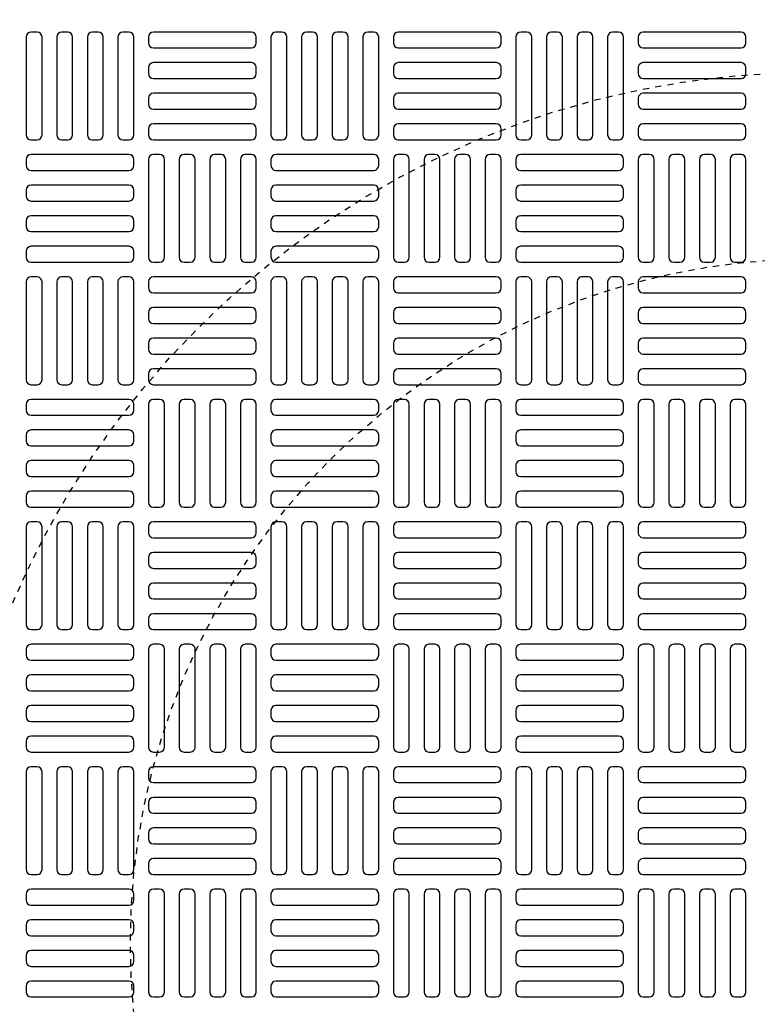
# Model space of a CAD drawing. Extents: x -169 to 2224, y 0 to 2796.
# Tile 518 of 530: x 1863 to 1875, y 1478 to 1494. Entities that reach past the tile are written whole.
import ezdxf

# ---------------------------------------------------------------- set-up
doc = ezdxf.new("R2010")
doc.units = 0
doc.header["$MEASUREMENT"] = 0
doc.linetypes.add('HIDDEN2', pattern=[0.28125, 0.1875, -0.09375])
doc.layers.get('DEFPOINTS').update_dxf_attribs({"linetype": 'CONTINUOUS'})
doc.layers.add('TANK-MANHOLE-COVER-40', color=2, linetype='CONTINUOUS')
doc.layers.add('TANK-MANHOLE-COVER-HATCH-40', color=252, linetype='CONTINUOUS')

msp = doc.modelspace()

# ---------------------------------------------------------------- linework, layer by layer
at = {"layer": 'DEFPOINTS', "color": 8, "linetype": 'HIDDEN2', "ltscale": 0.125}
msp.add_circle((1875.77157, 1479.01916), 14, dxfattribs=at)
msp.add_circle((1875.77157, 1479.01916), 14, dxfattribs=at)
msp.add_circle((1875.77157, 1479.01916), 14, dxfattribs=at)
msp.add_circle((1875.77157, 1479.01916), 14, dxfattribs=at)
at = {"layer": 'DEFPOINTS', "color": 8, "linetype": 'HIDDEN2', "ltscale": 0.5}
msp.add_circle((1875.77157, 1479.01916), 11, dxfattribs=at)
msp.add_circle((1875.77157, 1479.01916), 11, dxfattribs=at)
msp.add_circle((1875.77157, 1479.01916), 11, dxfattribs=at)
msp.add_circle((1875.77157, 1479.01916), 11, dxfattribs=at)
at = {"layer": 'TANK-MANHOLE-COVER-40', "color": 4, "linetype": 'Continuous'}
msp.add_circle((1875.77234, 1479.01916), 22.63902, dxfattribs=at)
at = {"layer": 'TANK-MANHOLE-COVER-40', "color": 1, "linetype": 'Continuous'}
msp.add_circle((1875.77234, 1479.01916), 22.44094, dxfattribs=at)
at = {"layer": 'TANK-MANHOLE-COVER-40', "color": 2, "linetype": 'Continuous'}
msp.add_circle((1875.77234, 1479.01916), 21.65354, dxfattribs=at)
at = {"layer": 'TANK-MANHOLE-COVER-HATCH-40', "linetype": 'Continuous', "flags": 128}
for points in [[(1863.27234, 1491.93255, 0.41421356), (1863.35108, 1492.01129), (1863.35108, 1493.58609, 0.41421356), (1863.27234, 1493.66483), (1863.17391, 1493.66483, 0.41421356), (1863.09517, 1493.58609), (1863.09517, 1492.01129, 0.41421356), (1863.17391, 1491.93255)], [(1863.76446, 1491.93255, 0.41421356), (1863.8432, 1492.01129), (1863.8432, 1493.58609, 0.41421356), (1863.76446, 1493.66483), (1863.66604, 1493.66483, 0.41421356), (1863.5873, 1493.58609), (1863.5873, 1492.01129, 0.41421356), (1863.66604, 1491.93255)], [(1864.25659, 1491.93255, 0.41421356), (1864.33533, 1492.01129), (1864.33533, 1493.58609, 0.41421356), (1864.25659, 1493.66483), (1864.15817, 1493.66483, 0.41421356), (1864.07942, 1493.58609), (1864.07942, 1492.01129, 0.41421356), (1864.15817, 1491.93255)], [(1864.74872, 1491.93255, 0.41421356), (1864.82746, 1492.01129), (1864.82746, 1493.58609, 0.41421356), (1864.74872, 1493.66483), (1864.65029, 1493.66483, 0.41421356), (1864.57155, 1493.58609), (1864.57155, 1492.01129, 0.41421356), (1864.65029, 1491.93255)], [(1865.06368, 1493.48766, 0.41421356), (1865.14242, 1493.40892), (1866.71722, 1493.40892, 0.41421356), (1866.79596, 1493.48766), (1866.79596, 1493.58609, 0.41421356), (1866.71722, 1493.66483), (1865.14242, 1493.66483, 0.41421356), (1865.06368, 1493.58609)], [(1867.20935, 1491.93255, 0.41421356), (1867.28809, 1492.01129), (1867.28809, 1493.58609, 0.41421356), (1867.20935, 1493.66483), (1867.11092, 1493.66483, 0.41421356), (1867.03218, 1493.58609), (1867.03218, 1492.01129, 0.41421356), (1867.11092, 1491.93255)], [(1867.70147, 1491.93255, 0.41421356), (1867.78021, 1492.01129), (1867.78021, 1493.58609, 0.41421356), (1867.70147, 1493.66483), (1867.60305, 1493.66483, 0.41421356), (1867.52431, 1493.58609), (1867.52431, 1492.01129, 0.41421356), (1867.60305, 1491.93255)], [(1868.1936, 1491.93255, 0.41421356), (1868.27234, 1492.01129), (1868.27234, 1493.58609, 0.41421356), (1868.1936, 1493.66483), (1868.09517, 1493.66483, 0.41421356), (1868.01643, 1493.58609), (1868.01643, 1492.01129, 0.41421356), (1868.09517, 1491.93255)], [(1868.68572, 1491.93255, 0.41421356), (1868.76446, 1492.01129), (1868.76446, 1493.58609, 0.41421356), (1868.68572, 1493.66483), (1868.5873, 1493.66483, 0.41421356), (1868.50856, 1493.58609), (1868.50856, 1492.01129, 0.41421356), (1868.5873, 1491.93255)], [(1869.00068, 1493.48766, 0.41421356), (1869.07942, 1493.40892), (1870.65423, 1493.40892, 0.41421356), (1870.73297, 1493.48766), (1870.73297, 1493.58609, 0.41421356), (1870.65423, 1493.66483), (1869.07942, 1493.66483, 0.41421356), (1869.00068, 1493.58609)], [(1871.14635, 1491.93255, 0.41421356), (1871.22509, 1492.01129), (1871.22509, 1493.58609, 0.41421356), (1871.14635, 1493.66483), (1871.04793, 1493.66483, 0.41421356), (1870.96919, 1493.58609), (1870.96919, 1492.01129, 0.41421356), (1871.04793, 1491.93255)], [(1871.63848, 1491.93255, 0.41421356), (1871.71722, 1492.01129), (1871.71722, 1493.58609, 0.41421356), (1871.63848, 1493.66483), (1871.54005, 1493.66483, 0.41421356), (1871.46131, 1493.58609), (1871.46131, 1492.01129, 0.41421356), (1871.54005, 1491.93255)], [(1872.13061, 1491.93255, 0.41421356), (1872.20935, 1492.01129), (1872.20935, 1493.58609, 0.41421356), (1872.13061, 1493.66483), (1872.03218, 1493.66483, 0.41421356), (1871.95344, 1493.58609), (1871.95344, 1492.01129, 0.41421356), (1872.03218, 1491.93255)], [(1872.62273, 1491.93255, 0.41421356), (1872.70147, 1492.01129), (1872.70147, 1493.58609, 0.41421356), (1872.62273, 1493.66483), (1872.52431, 1493.66483, 0.41421356), (1872.44557, 1493.58609), (1872.44557, 1492.01129, 0.41421356), (1872.52431, 1491.93255)], [(1872.93769, 1493.48766, 0.41421356), (1873.01643, 1493.40892), (1874.59124, 1493.40892, 0.41421356), (1874.66998, 1493.48766), (1874.66998, 1493.58609, 0.41421356), (1874.59124, 1493.66483), (1873.01643, 1493.66483, 0.41421356), (1872.93769, 1493.58609)], [(1865.06368, 1492.99554, 0.41421356), (1865.14242, 1492.9168), (1866.71722, 1492.9168, 0.41421356), (1866.79596, 1492.99554), (1866.79596, 1493.09396, 0.41421356), (1866.71722, 1493.1727), (1865.14242, 1493.1727, 0.41421356), (1865.06368, 1493.09396)], [(1869.00068, 1492.99554, 0.41421356), (1869.07942, 1492.9168), (1870.65423, 1492.9168, 0.41421356), (1870.73297, 1492.99554), (1870.73297, 1493.09396, 0.41421356), (1870.65423, 1493.1727), (1869.07942, 1493.1727, 0.41421356), (1869.00068, 1493.09396)], [(1872.93769, 1492.99554, 0.41421356), (1873.01643, 1492.9168), (1874.59124, 1492.9168, 0.41421356), (1874.66998, 1492.99554), (1874.66998, 1493.09396, 0.41421356), (1874.59124, 1493.1727), (1873.01643, 1493.1727, 0.41421356), (1872.93769, 1493.09396)], [(1865.06368, 1492.50341, 0.41421356), (1865.14242, 1492.42467), (1866.71722, 1492.42467, 0.41421356), (1866.79596, 1492.50341), (1866.79596, 1492.60184, 0.41421356), (1866.71722, 1492.68058), (1865.14242, 1492.68058, 0.41421356), (1865.06368, 1492.60184)], [(1869.00068, 1492.50341, 0.41421356), (1869.07942, 1492.42467), (1870.65423, 1492.42467, 0.41421356), (1870.73297, 1492.50341), (1870.73297, 1492.60184, 0.41421356), (1870.65423, 1492.68058), (1869.07942, 1492.68058, 0.41421356), (1869.00068, 1492.60184)], [(1872.93769, 1492.50341, 0.41421356), (1873.01643, 1492.42467), (1874.59124, 1492.42467, 0.41421356), (1874.66998, 1492.50341), (1874.66998, 1492.60184, 0.41421356), (1874.59124, 1492.68058), (1873.01643, 1492.68058, 0.41421356), (1872.93769, 1492.60184)], [(1865.06368, 1492.01129, 0.41421356), (1865.14242, 1491.93255), (1866.71722, 1491.93255, 0.41421356), (1866.79596, 1492.01129), (1866.79596, 1492.10971, 0.41421356), (1866.71722, 1492.18845), (1865.14242, 1492.18845, 0.41421356), (1865.06368, 1492.10971)], [(1869.00068, 1492.01129, 0.41421356), (1869.07942, 1491.93255), (1870.65423, 1491.93255, 0.41421356), (1870.73297, 1492.01129), (1870.73297, 1492.10971, 0.41421356), (1870.65423, 1492.18845), (1869.07942, 1492.18845, 0.41421356), (1869.00068, 1492.10971)], [(1872.93769, 1492.01129, 0.41421356), (1873.01643, 1491.93255), (1874.59124, 1491.93255, 0.41421356), (1874.66998, 1492.01129), (1874.66998, 1492.10971, 0.41421356), (1874.59124, 1492.18845), (1873.01643, 1492.18845, 0.41421356), (1872.93769, 1492.10971)], [(1864.82746, 1491.61758, 0.41421356), (1864.74872, 1491.69632), (1863.17391, 1491.69632, 0.41421356), (1863.09517, 1491.61758), (1863.09517, 1491.51916, 0.41421356), (1863.17391, 1491.44042), (1864.74872, 1491.44042, 0.41421356), (1864.82746, 1491.51916)], [(1865.24084, 1489.96404, 0.41421356), (1865.31958, 1490.04278), (1865.31958, 1491.61758, 0.41421356), (1865.24084, 1491.69632), (1865.14242, 1491.69632, 0.41421356), (1865.06368, 1491.61758), (1865.06368, 1490.04278, 0.41421356), (1865.14242, 1489.96404)], [(1865.73297, 1489.96404, 0.41421356), (1865.81171, 1490.04278), (1865.81171, 1491.61758, 0.41421356), (1865.73297, 1491.69632), (1865.63454, 1491.69632, 0.41421356), (1865.5558, 1491.61758), (1865.5558, 1490.04278, 0.41421356), (1865.63454, 1489.96404)], [(1866.22509, 1489.96404, 0.41421356), (1866.30383, 1490.04278), (1866.30383, 1491.61758, 0.41421356), (1866.22509, 1491.69632), (1866.12667, 1491.69632, 0.41421356), (1866.04793, 1491.61758), (1866.04793, 1490.04278, 0.41421356), (1866.12667, 1489.96404)], [(1866.71722, 1489.96404, 0.41421356), (1866.79596, 1490.04278), (1866.79596, 1491.61758, 0.41421356), (1866.71722, 1491.69632), (1866.61879, 1491.69632, 0.41421356), (1866.54005, 1491.61758), (1866.54005, 1490.04278, 0.41421356), (1866.61879, 1489.96404)], [(1868.76446, 1491.61758, 0.41421356), (1868.68572, 1491.69632), (1867.11092, 1491.69632, 0.41421356), (1867.03218, 1491.61758), (1867.03218, 1491.51916, 0.41421356), (1867.11092, 1491.44042), (1868.68572, 1491.44042, 0.41421356), (1868.76446, 1491.51916)], [(1869.17785, 1489.96404, 0.41421356), (1869.25659, 1490.04278), (1869.25659, 1491.61758, 0.41421356), (1869.17785, 1491.69632), (1869.07942, 1491.69632, 0.41421356), (1869.00068, 1491.61758), (1869.00068, 1490.04278, 0.41421356), (1869.07942, 1489.96404)], [(1869.66998, 1489.96404, 0.41421356), (1869.74872, 1490.04278), (1869.74872, 1491.61758, 0.41421356), (1869.66998, 1491.69632), (1869.57155, 1491.69632, 0.41421356), (1869.49281, 1491.61758), (1869.49281, 1490.04278, 0.41421356), (1869.57155, 1489.96404)], [(1870.1621, 1489.96404, 0.41421356), (1870.24084, 1490.04278), (1870.24084, 1491.61758, 0.41421356), (1870.1621, 1491.69632), (1870.06368, 1491.69632, 0.41421356), (1869.98494, 1491.61758), (1869.98494, 1490.04278, 0.41421356), (1870.06368, 1489.96404)], [(1870.65423, 1489.96404, 0.41421356), (1870.73297, 1490.04278), (1870.73297, 1491.61758, 0.41421356), (1870.65423, 1491.69632), (1870.5558, 1491.69632, 0.41421356), (1870.47706, 1491.61758), (1870.47706, 1490.04278, 0.41421356), (1870.5558, 1489.96404)], [(1872.70147, 1491.61758, 0.41421356), (1872.62273, 1491.69632), (1871.04793, 1491.69632, 0.41421356), (1870.96919, 1491.61758), (1870.96919, 1491.51916, 0.41421356), (1871.04793, 1491.44042), (1872.62273, 1491.44042, 0.41421356), (1872.70147, 1491.51916)], [(1873.11486, 1489.96404, 0.41421356), (1873.1936, 1490.04278), (1873.1936, 1491.61758, 0.41421356), (1873.11486, 1491.69632), (1873.01643, 1491.69632, 0.41421356), (1872.93769, 1491.61758), (1872.93769, 1490.04278, 0.41421356), (1873.01643, 1489.96404)], [(1873.60698, 1489.96404, 0.41421356), (1873.68572, 1490.04278), (1873.68572, 1491.61758, 0.41421356), (1873.60698, 1491.69632), (1873.50856, 1491.69632, 0.41421356), (1873.42982, 1491.61758), (1873.42982, 1490.04278, 0.41421356), (1873.50856, 1489.96404)], [(1874.09911, 1489.96404, 0.41421356), (1874.17785, 1490.04278), (1874.17785, 1491.61758, 0.41421356), (1874.09911, 1491.69632), (1874.00068, 1491.69632, 0.41421356), (1873.92194, 1491.61758), (1873.92194, 1490.04278, 0.41421356), (1874.00068, 1489.96404)], [(1874.59124, 1489.96404, 0.41421356), (1874.66998, 1490.04278), (1874.66998, 1491.61758, 0.41421356), (1874.59124, 1491.69632), (1874.49281, 1491.69632, 0.41421356), (1874.41407, 1491.61758), (1874.41407, 1490.04278, 0.41421356), (1874.49281, 1489.96404)], [(1864.82746, 1491.12546, 0.41421356), (1864.74872, 1491.2042), (1863.17391, 1491.2042, 0.41421356), (1863.09517, 1491.12546), (1863.09517, 1491.02703, 0.41421356), (1863.17391, 1490.94829), (1864.74872, 1490.94829, 0.41421356), (1864.82746, 1491.02703)], [(1868.76446, 1491.12546, 0.41421356), (1868.68572, 1491.2042), (1867.11092, 1491.2042, 0.41421356), (1867.03218, 1491.12546), (1867.03218, 1491.02703, 0.41421356), (1867.11092, 1490.94829), (1868.68572, 1490.94829, 0.41421356), (1868.76446, 1491.02703)], [(1872.70147, 1491.12546, 0.41421356), (1872.62273, 1491.2042), (1871.04793, 1491.2042, 0.41421356), (1870.96919, 1491.12546), (1870.96919, 1491.02703, 0.41421356), (1871.04793, 1490.94829), (1872.62273, 1490.94829, 0.41421356), (1872.70147, 1491.02703)], [(1864.82746, 1490.63333, 0.41421356), (1864.74872, 1490.71207), (1863.17391, 1490.71207, 0.41421356), (1863.09517, 1490.63333), (1863.09517, 1490.53491, 0.41421356), (1863.17391, 1490.45617), (1864.74872, 1490.45617, 0.41421356), (1864.82746, 1490.53491)], [(1868.76446, 1490.63333, 0.41421356), (1868.68572, 1490.71207), (1867.11092, 1490.71207, 0.41421356), (1867.03218, 1490.63333), (1867.03218, 1490.53491, 0.41421356), (1867.11092, 1490.45617), (1868.68572, 1490.45617, 0.41421356), (1868.76446, 1490.53491)], [(1872.70147, 1490.63333, 0.41421356), (1872.62273, 1490.71207), (1871.04793, 1490.71207, 0.41421356), (1870.96919, 1490.63333), (1870.96919, 1490.53491, 0.41421356), (1871.04793, 1490.45617), (1872.62273, 1490.45617, 0.41421356), (1872.70147, 1490.53491)], [(1864.82746, 1490.14121, 0.41421356), (1864.74872, 1490.21995), (1863.17391, 1490.21995, 0.41421356), (1863.09517, 1490.14121), (1863.09517, 1490.04278, 0.41421356), (1863.17391, 1489.96404), (1864.74872, 1489.96404, 0.41421356), (1864.82746, 1490.04278)], [(1868.76446, 1490.14121, 0.41421356), (1868.68572, 1490.21995), (1867.11092, 1490.21995, 0.41421356), (1867.03218, 1490.14121), (1867.03218, 1490.04278, 0.41421356), (1867.11092, 1489.96404), (1868.68572, 1489.96404, 0.41421356), (1868.76446, 1490.04278)], [(1872.70147, 1490.14121, 0.41421356), (1872.62273, 1490.21995), (1871.04793, 1490.21995, 0.41421356), (1870.96919, 1490.14121), (1870.96919, 1490.04278, 0.41421356), (1871.04793, 1489.96404), (1872.62273, 1489.96404, 0.41421356), (1872.70147, 1490.04278)], [(1863.27234, 1487.99554, 0.41421356), (1863.35108, 1488.07428), (1863.35108, 1489.64908, 0.41421356), (1863.27234, 1489.72782), (1863.17391, 1489.72782, 0.41421356), (1863.09517, 1489.64908), (1863.09517, 1488.07428, 0.41421356), (1863.17391, 1487.99554)], [(1863.76446, 1487.99554, 0.41421356), (1863.8432, 1488.07428), (1863.8432, 1489.64908, 0.41421356), (1863.76446, 1489.72782), (1863.66604, 1489.72782, 0.41421356), (1863.5873, 1489.64908), (1863.5873, 1488.07428, 0.41421356), (1863.66604, 1487.99554)], [(1864.25659, 1487.99554, 0.41421356), (1864.33533, 1488.07428), (1864.33533, 1489.64908, 0.41421356), (1864.25659, 1489.72782), (1864.15817, 1489.72782, 0.41421356), (1864.07942, 1489.64908), (1864.07942, 1488.07428, 0.41421356), (1864.15817, 1487.99554)], [(1864.74872, 1487.99554, 0.41421356), (1864.82746, 1488.07428), (1864.82746, 1489.64908, 0.41421356), (1864.74872, 1489.72782), (1864.65029, 1489.72782, 0.41421356), (1864.57155, 1489.64908), (1864.57155, 1488.07428, 0.41421356), (1864.65029, 1487.99554)], [(1865.06368, 1489.55066, 0.41421356), (1865.14242, 1489.47192), (1866.71722, 1489.47192, 0.41421356), (1866.79596, 1489.55066), (1866.79596, 1489.64908, 0.41421356), (1866.71722, 1489.72782), (1865.14242, 1489.72782, 0.41421356), (1865.06368, 1489.64908)], [(1867.20935, 1487.99554, 0.41421356), (1867.28809, 1488.07428), (1867.28809, 1489.64908, 0.41421356), (1867.20935, 1489.72782), (1867.11092, 1489.72782, 0.41421356), (1867.03218, 1489.64908), (1867.03218, 1488.07428, 0.41421356), (1867.11092, 1487.99554)], [(1867.70147, 1487.99554, 0.41421356), (1867.78021, 1488.07428), (1867.78021, 1489.64908, 0.41421356), (1867.70147, 1489.72782), (1867.60305, 1489.72782, 0.41421356), (1867.52431, 1489.64908), (1867.52431, 1488.07428, 0.41421356), (1867.60305, 1487.99554)], [(1868.1936, 1487.99554, 0.41421356), (1868.27234, 1488.07428), (1868.27234, 1489.64908, 0.41421356), (1868.1936, 1489.72782), (1868.09517, 1489.72782, 0.41421356), (1868.01643, 1489.64908), (1868.01643, 1488.07428, 0.41421356), (1868.09517, 1487.99554)], [(1868.68572, 1487.99554, 0.41421356), (1868.76446, 1488.07428), (1868.76446, 1489.64908, 0.41421356), (1868.68572, 1489.72782), (1868.5873, 1489.72782, 0.41421356), (1868.50856, 1489.64908), (1868.50856, 1488.07428, 0.41421356), (1868.5873, 1487.99554)], [(1869.00068, 1489.55066, 0.41421356), (1869.07942, 1489.47192), (1870.65423, 1489.47192, 0.41421356), (1870.73297, 1489.55066), (1870.73297, 1489.64908, 0.41421356), (1870.65423, 1489.72782), (1869.07942, 1489.72782, 0.41421356), (1869.00068, 1489.64908)], [(1871.14635, 1487.99554, 0.41421356), (1871.22509, 1488.07428), (1871.22509, 1489.64908, 0.41421356), (1871.14635, 1489.72782), (1871.04793, 1489.72782, 0.41421356), (1870.96919, 1489.64908), (1870.96919, 1488.07428, 0.41421356), (1871.04793, 1487.99554)], [(1871.63848, 1487.99554, 0.41421356), (1871.71722, 1488.07428), (1871.71722, 1489.64908, 0.41421356), (1871.63848, 1489.72782), (1871.54005, 1489.72782, 0.41421356), (1871.46131, 1489.64908), (1871.46131, 1488.07428, 0.41421356), (1871.54005, 1487.99554)], [(1872.13061, 1487.99554, 0.41421356), (1872.20935, 1488.07428), (1872.20935, 1489.64908, 0.41421356), (1872.13061, 1489.72782), (1872.03218, 1489.72782, 0.41421356), (1871.95344, 1489.64908), (1871.95344, 1488.07428, 0.41421356), (1872.03218, 1487.99554)], [(1872.62273, 1487.99554, 0.41421356), (1872.70147, 1488.07428), (1872.70147, 1489.64908, 0.41421356), (1872.62273, 1489.72782), (1872.52431, 1489.72782, 0.41421356), (1872.44557, 1489.64908), (1872.44557, 1488.07428, 0.41421356), (1872.52431, 1487.99554)], [(1872.93769, 1489.55066, 0.41421356), (1873.01643, 1489.47192), (1874.59124, 1489.47192, 0.41421356), (1874.66998, 1489.55066), (1874.66998, 1489.64908, 0.41421356), (1874.59124, 1489.72782), (1873.01643, 1489.72782, 0.41421356), (1872.93769, 1489.64908)], [(1865.06368, 1489.05853, 0.41421356), (1865.14242, 1488.97979), (1866.71722, 1488.97979, 0.41421356), (1866.79596, 1489.05853), (1866.79596, 1489.15695, 0.41421356), (1866.71722, 1489.23569), (1865.14242, 1489.23569, 0.41421356), (1865.06368, 1489.15695)], [(1869.00068, 1489.05853, 0.41421356), (1869.07942, 1488.97979), (1870.65423, 1488.97979, 0.41421356), (1870.73297, 1489.05853), (1870.73297, 1489.15695, 0.41421356), (1870.65423, 1489.23569), (1869.07942, 1489.23569, 0.41421356), (1869.00068, 1489.15695)], [(1872.93769, 1489.05853, 0.41421356), (1873.01643, 1488.97979), (1874.59124, 1488.97979, 0.41421356), (1874.66998, 1489.05853), (1874.66998, 1489.15695, 0.41421356), (1874.59124, 1489.23569), (1873.01643, 1489.23569, 0.41421356), (1872.93769, 1489.15695)], [(1865.06368, 1488.5664, 0.41421356), (1865.14242, 1488.48766), (1866.71722, 1488.48766, 0.41421356), (1866.79596, 1488.5664), (1866.79596, 1488.66483, 0.41421356), (1866.71722, 1488.74357), (1865.14242, 1488.74357, 0.41421356), (1865.06368, 1488.66483)], [(1869.00068, 1488.5664, 0.41421356), (1869.07942, 1488.48766), (1870.65423, 1488.48766, 0.41421356), (1870.73297, 1488.5664), (1870.73297, 1488.66483, 0.41421356), (1870.65423, 1488.74357), (1869.07942, 1488.74357, 0.41421356), (1869.00068, 1488.66483)], [(1872.93769, 1488.5664, 0.41421356), (1873.01643, 1488.48766), (1874.59124, 1488.48766, 0.41421356), (1874.66998, 1488.5664), (1874.66998, 1488.66483, 0.41421356), (1874.59124, 1488.74357), (1873.01643, 1488.74357, 0.41421356), (1872.93769, 1488.66483)], [(1865.06368, 1488.07428, 0.41421356), (1865.14242, 1487.99554), (1866.71722, 1487.99554, 0.41421356), (1866.79596, 1488.07428), (1866.79596, 1488.1727, 0.41421356), (1866.71722, 1488.25144), (1865.14242, 1488.25144, 0.41421356), (1865.06368, 1488.1727)], [(1869.00068, 1488.07428, 0.41421356), (1869.07942, 1487.99554), (1870.65423, 1487.99554, 0.41421356), (1870.73297, 1488.07428), (1870.73297, 1488.1727, 0.41421356), (1870.65423, 1488.25144), (1869.07942, 1488.25144, 0.41421356), (1869.00068, 1488.1727)], [(1872.93769, 1488.07428, 0.41421356), (1873.01643, 1487.99554), (1874.59124, 1487.99554, 0.41421356), (1874.66998, 1488.07428), (1874.66998, 1488.1727, 0.41421356), (1874.59124, 1488.25144), (1873.01643, 1488.25144, 0.41421356), (1872.93769, 1488.1727)], [(1864.82746, 1487.68058, 0.41421356), (1864.74872, 1487.75932), (1863.17391, 1487.75932, 0.41421356), (1863.09517, 1487.68058), (1863.09517, 1487.58215, 0.41421356), (1863.17391, 1487.50341), (1864.74872, 1487.50341, 0.41421356), (1864.82746, 1487.58215)], [(1865.24084, 1486.02703, 0.41421356), (1865.31958, 1486.10577), (1865.31958, 1487.68058, 0.41421356), (1865.24084, 1487.75932), (1865.14242, 1487.75932, 0.41421356), (1865.06368, 1487.68058), (1865.06368, 1486.10577, 0.41421356), (1865.14242, 1486.02703)], [(1865.73297, 1486.02703, 0.41421356), (1865.81171, 1486.10577), (1865.81171, 1487.68058, 0.41421356), (1865.73297, 1487.75932), (1865.63454, 1487.75932, 0.41421356), (1865.5558, 1487.68058), (1865.5558, 1486.10577, 0.41421356), (1865.63454, 1486.02703)], [(1866.22509, 1486.02703, 0.41421356), (1866.30383, 1486.10577), (1866.30383, 1487.68058, 0.41421356), (1866.22509, 1487.75932), (1866.12667, 1487.75932, 0.41421356), (1866.04793, 1487.68058), (1866.04793, 1486.10577, 0.41421356), (1866.12667, 1486.02703)], [(1866.71722, 1486.02703, 0.41421356), (1866.79596, 1486.10577), (1866.79596, 1487.68058, 0.41421356), (1866.71722, 1487.75932), (1866.61879, 1487.75932, 0.41421356), (1866.54005, 1487.68058), (1866.54005, 1486.10577, 0.41421356), (1866.61879, 1486.02703)], [(1868.76446, 1487.68058, 0.41421356), (1868.68572, 1487.75932), (1867.11092, 1487.75932, 0.41421356), (1867.03218, 1487.68058), (1867.03218, 1487.58215, 0.41421356), (1867.11092, 1487.50341), (1868.68572, 1487.50341, 0.41421356), (1868.76446, 1487.58215)], [(1869.17785, 1486.02703, 0.41421356), (1869.25659, 1486.10577), (1869.25659, 1487.68058, 0.41421356), (1869.17785, 1487.75932), (1869.07942, 1487.75932, 0.41421356), (1869.00068, 1487.68058), (1869.00068, 1486.10577, 0.41421356), (1869.07942, 1486.02703)], [(1869.66998, 1486.02703, 0.41421356), (1869.74872, 1486.10577), (1869.74872, 1487.68058, 0.41421356), (1869.66998, 1487.75932), (1869.57155, 1487.75932, 0.41421356), (1869.49281, 1487.68058), (1869.49281, 1486.10577, 0.41421356), (1869.57155, 1486.02703)], [(1870.1621, 1486.02703, 0.41421356), (1870.24084, 1486.10577), (1870.24084, 1487.68058, 0.41421356), (1870.1621, 1487.75932), (1870.06368, 1487.75932, 0.41421356), (1869.98494, 1487.68058), (1869.98494, 1486.10577, 0.41421356), (1870.06368, 1486.02703)], [(1870.65423, 1486.02703, 0.41421356), (1870.73297, 1486.10577), (1870.73297, 1487.68058, 0.41421356), (1870.65423, 1487.75932), (1870.5558, 1487.75932, 0.41421356), (1870.47706, 1487.68058), (1870.47706, 1486.10577, 0.41421356), (1870.5558, 1486.02703)], [(1872.70147, 1487.68058, 0.41421356), (1872.62273, 1487.75932), (1871.04793, 1487.75932, 0.41421356), (1870.96919, 1487.68058), (1870.96919, 1487.58215, 0.41421356), (1871.04793, 1487.50341), (1872.62273, 1487.50341, 0.41421356), (1872.70147, 1487.58215)], [(1873.11486, 1486.02703, 0.41421356), (1873.1936, 1486.10577), (1873.1936, 1487.68058, 0.41421356), (1873.11486, 1487.75932), (1873.01643, 1487.75932, 0.41421356), (1872.93769, 1487.68058), (1872.93769, 1486.10577, 0.41421356), (1873.01643, 1486.02703)], [(1873.60698, 1486.02703, 0.41421356), (1873.68572, 1486.10577), (1873.68572, 1487.68058, 0.41421356), (1873.60698, 1487.75932), (1873.50856, 1487.75932, 0.41421356), (1873.42982, 1487.68058), (1873.42982, 1486.10577, 0.41421356), (1873.50856, 1486.02703)], [(1874.09911, 1486.02703, 0.41421356), (1874.17785, 1486.10577), (1874.17785, 1487.68058, 0.41421356), (1874.09911, 1487.75932), (1874.00068, 1487.75932, 0.41421356), (1873.92194, 1487.68058), (1873.92194, 1486.10577, 0.41421356), (1874.00068, 1486.02703)], [(1874.59124, 1486.02703, 0.41421356), (1874.66998, 1486.10577), (1874.66998, 1487.68058, 0.41421356), (1874.59124, 1487.75932), (1874.49281, 1487.75932, 0.41421356), (1874.41407, 1487.68058), (1874.41407, 1486.10577, 0.41421356), (1874.49281, 1486.02703)], [(1864.82746, 1487.18845, 0.41421356), (1864.74872, 1487.26719), (1863.17391, 1487.26719, 0.41421356), (1863.09517, 1487.18845), (1863.09517, 1487.09003, 0.41421356), (1863.17391, 1487.01129), (1864.74872, 1487.01129, 0.41421356), (1864.82746, 1487.09003)], [(1868.76446, 1487.18845, 0.41421356), (1868.68572, 1487.26719), (1867.11092, 1487.26719, 0.41421356), (1867.03218, 1487.18845), (1867.03218, 1487.09003, 0.41421356), (1867.11092, 1487.01129), (1868.68572, 1487.01129, 0.41421356), (1868.76446, 1487.09003)], [(1872.70147, 1487.18845, 0.41421356), (1872.62273, 1487.26719), (1871.04793, 1487.26719, 0.41421356), (1870.96919, 1487.18845), (1870.96919, 1487.09003, 0.41421356), (1871.04793, 1487.01129), (1872.62273, 1487.01129, 0.41421356), (1872.70147, 1487.09003)], [(1864.82746, 1486.69632, 0.41421356), (1864.74872, 1486.77506), (1863.17391, 1486.77506, 0.41421356), (1863.09517, 1486.69632), (1863.09517, 1486.5979, 0.41421356), (1863.17391, 1486.51916), (1864.74872, 1486.51916, 0.41421356), (1864.82746, 1486.5979)], [(1868.76446, 1486.69632, 0.41421356), (1868.68572, 1486.77506), (1867.11092, 1486.77506, 0.41421356), (1867.03218, 1486.69632), (1867.03218, 1486.5979, 0.41421356), (1867.11092, 1486.51916), (1868.68572, 1486.51916, 0.41421356), (1868.76446, 1486.5979)], [(1872.70147, 1486.69632, 0.41421356), (1872.62273, 1486.77506), (1871.04793, 1486.77506, 0.41421356), (1870.96919, 1486.69632), (1870.96919, 1486.5979, 0.41421356), (1871.04793, 1486.51916), (1872.62273, 1486.51916, 0.41421356), (1872.70147, 1486.5979)], [(1864.82746, 1486.2042, 0.41421356), (1864.74872, 1486.28294), (1863.17391, 1486.28294, 0.41421356), (1863.09517, 1486.2042), (1863.09517, 1486.10577, 0.41421356), (1863.17391, 1486.02703), (1864.74872, 1486.02703, 0.41421356), (1864.82746, 1486.10577)], [(1868.76446, 1486.2042, 0.41421356), (1868.68572, 1486.28294), (1867.11092, 1486.28294, 0.41421356), (1867.03218, 1486.2042), (1867.03218, 1486.10577, 0.41421356), (1867.11092, 1486.02703), (1868.68572, 1486.02703, 0.41421356), (1868.76446, 1486.10577)], [(1872.70147, 1486.2042, 0.41421356), (1872.62273, 1486.28294), (1871.04793, 1486.28294, 0.41421356), (1870.96919, 1486.2042), (1870.96919, 1486.10577, 0.41421356), (1871.04793, 1486.02703), (1872.62273, 1486.02703, 0.41421356), (1872.70147, 1486.10577)], [(1863.27234, 1484.05853, 0.41421356), (1863.35108, 1484.13727), (1863.35108, 1485.71207, 0.41421356), (1863.27234, 1485.79081), (1863.17391, 1485.79081, 0.41421356), (1863.09517, 1485.71207), (1863.09517, 1484.13727, 0.41421356), (1863.17391, 1484.05853)], [(1863.76446, 1484.05853, 0.41421356), (1863.8432, 1484.13727), (1863.8432, 1485.71207, 0.41421356), (1863.76446, 1485.79081), (1863.66604, 1485.79081, 0.41421356), (1863.5873, 1485.71207), (1863.5873, 1484.13727, 0.41421356), (1863.66604, 1484.05853)], [(1864.25659, 1484.05853, 0.41421356), (1864.33533, 1484.13727), (1864.33533, 1485.71207, 0.41421356), (1864.25659, 1485.79081), (1864.15817, 1485.79081, 0.41421356), (1864.07942, 1485.71207), (1864.07942, 1484.13727, 0.41421356), (1864.15817, 1484.05853)], [(1864.74872, 1484.05853, 0.41421356), (1864.82746, 1484.13727), (1864.82746, 1485.71207, 0.41421356), (1864.74872, 1485.79081), (1864.65029, 1485.79081, 0.41421356), (1864.57155, 1485.71207), (1864.57155, 1484.13727, 0.41421356), (1864.65029, 1484.05853)], [(1865.06368, 1485.61365, 0.41421356), (1865.14242, 1485.53491), (1866.71722, 1485.53491, 0.41421356), (1866.79596, 1485.61365), (1866.79596, 1485.71207, 0.41421356), (1866.71722, 1485.79081), (1865.14242, 1485.79081, 0.41421356), (1865.06368, 1485.71207)], [(1867.20935, 1484.05853, 0.41421356), (1867.28809, 1484.13727), (1867.28809, 1485.71207, 0.41421356), (1867.20935, 1485.79081), (1867.11092, 1485.79081, 0.41421356), (1867.03218, 1485.71207), (1867.03218, 1484.13727, 0.41421356), (1867.11092, 1484.05853)], [(1867.70147, 1484.05853, 0.41421356), (1867.78021, 1484.13727), (1867.78021, 1485.71207, 0.41421356), (1867.70147, 1485.79081), (1867.60305, 1485.79081, 0.41421356), (1867.52431, 1485.71207), (1867.52431, 1484.13727, 0.41421356), (1867.60305, 1484.05853)], [(1868.1936, 1484.05853, 0.41421356), (1868.27234, 1484.13727), (1868.27234, 1485.71207, 0.41421356), (1868.1936, 1485.79081), (1868.09517, 1485.79081, 0.41421356), (1868.01643, 1485.71207), (1868.01643, 1484.13727, 0.41421356), (1868.09517, 1484.05853)], [(1868.68572, 1484.05853, 0.41421356), (1868.76446, 1484.13727), (1868.76446, 1485.71207, 0.41421356), (1868.68572, 1485.79081), (1868.5873, 1485.79081, 0.41421356), (1868.50856, 1485.71207), (1868.50856, 1484.13727, 0.41421356), (1868.5873, 1484.05853)], [(1869.00068, 1485.61365, 0.41421356), (1869.07942, 1485.53491), (1870.65423, 1485.53491, 0.41421356), (1870.73297, 1485.61365), (1870.73297, 1485.71207, 0.41421356), (1870.65423, 1485.79081), (1869.07942, 1485.79081, 0.41421356), (1869.00068, 1485.71207)], [(1871.14635, 1484.05853, 0.41421356), (1871.22509, 1484.13727), (1871.22509, 1485.71207, 0.41421356), (1871.14635, 1485.79081), (1871.04793, 1485.79081, 0.41421356), (1870.96919, 1485.71207), (1870.96919, 1484.13727, 0.41421356), (1871.04793, 1484.05853)], [(1871.63848, 1484.05853, 0.41421356), (1871.71722, 1484.13727), (1871.71722, 1485.71207, 0.41421356), (1871.63848, 1485.79081), (1871.54005, 1485.79081, 0.41421356), (1871.46131, 1485.71207), (1871.46131, 1484.13727, 0.41421356), (1871.54005, 1484.05853)], [(1872.13061, 1484.05853, 0.41421356), (1872.20935, 1484.13727), (1872.20935, 1485.71207, 0.41421356), (1872.13061, 1485.79081), (1872.03218, 1485.79081, 0.41421356), (1871.95344, 1485.71207), (1871.95344, 1484.13727, 0.41421356), (1872.03218, 1484.05853)], [(1872.62273, 1484.05853, 0.41421356), (1872.70147, 1484.13727), (1872.70147, 1485.71207, 0.41421356), (1872.62273, 1485.79081), (1872.52431, 1485.79081, 0.41421356), (1872.44557, 1485.71207), (1872.44557, 1484.13727, 0.41421356), (1872.52431, 1484.05853)], [(1872.93769, 1485.61365, 0.41421356), (1873.01643, 1485.53491), (1874.59124, 1485.53491, 0.41421356), (1874.66998, 1485.61365), (1874.66998, 1485.71207, 0.41421356), (1874.59124, 1485.79081), (1873.01643, 1485.79081, 0.41421356), (1872.93769, 1485.71207)], [(1865.06368, 1485.12152, 0.41421356), (1865.14242, 1485.04278), (1866.71722, 1485.04278, 0.41421356), (1866.79596, 1485.12152), (1866.79596, 1485.21995, 0.41421356), (1866.71722, 1485.29869), (1865.14242, 1485.29869, 0.41421356), (1865.06368, 1485.21995)], [(1869.00068, 1485.12152, 0.41421356), (1869.07942, 1485.04278), (1870.65423, 1485.04278, 0.41421356), (1870.73297, 1485.12152), (1870.73297, 1485.21995, 0.41421356), (1870.65423, 1485.29869), (1869.07942, 1485.29869, 0.41421356), (1869.00068, 1485.21995)], [(1872.93769, 1485.12152, 0.41421356), (1873.01643, 1485.04278), (1874.59124, 1485.04278, 0.41421356), (1874.66998, 1485.12152), (1874.66998, 1485.21995, 0.41421356), (1874.59124, 1485.29869), (1873.01643, 1485.29869, 0.41421356), (1872.93769, 1485.21995)], [(1865.06368, 1484.6294, 0.41421356), (1865.14242, 1484.55066), (1866.71722, 1484.55066, 0.41421356), (1866.79596, 1484.6294), (1866.79596, 1484.72782, 0.41421356), (1866.71722, 1484.80656), (1865.14242, 1484.80656, 0.41421356), (1865.06368, 1484.72782)], [(1869.00068, 1484.6294, 0.41421356), (1869.07942, 1484.55066), (1870.65423, 1484.55066, 0.41421356), (1870.73297, 1484.6294), (1870.73297, 1484.72782, 0.41421356), (1870.65423, 1484.80656), (1869.07942, 1484.80656, 0.41421356), (1869.00068, 1484.72782)], [(1872.93769, 1484.6294, 0.41421356), (1873.01643, 1484.55066), (1874.59124, 1484.55066, 0.41421356), (1874.66998, 1484.6294), (1874.66998, 1484.72782, 0.41421356), (1874.59124, 1484.80656), (1873.01643, 1484.80656, 0.41421356), (1872.93769, 1484.72782)], [(1865.06368, 1484.13727, 0.41421356), (1865.14242, 1484.05853), (1866.71722, 1484.05853, 0.41421356), (1866.79596, 1484.13727), (1866.79596, 1484.23569, 0.41421356), (1866.71722, 1484.31443), (1865.14242, 1484.31443, 0.41421356), (1865.06368, 1484.23569)], [(1869.00068, 1484.13727, 0.41421356), (1869.07942, 1484.05853), (1870.65423, 1484.05853, 0.41421356), (1870.73297, 1484.13727), (1870.73297, 1484.23569, 0.41421356), (1870.65423, 1484.31443), (1869.07942, 1484.31443, 0.41421356), (1869.00068, 1484.23569)], [(1872.93769, 1484.13727, 0.41421356), (1873.01643, 1484.05853), (1874.59124, 1484.05853, 0.41421356), (1874.66998, 1484.13727), (1874.66998, 1484.23569, 0.41421356), (1874.59124, 1484.31443), (1873.01643, 1484.31443, 0.41421356), (1872.93769, 1484.23569)], [(1864.82746, 1483.74357, 0.41421356), (1864.74872, 1483.82231), (1863.17391, 1483.82231, 0.41421356), (1863.09517, 1483.74357), (1863.09517, 1483.64514, 0.41421356), (1863.17391, 1483.5664), (1864.74872, 1483.5664, 0.41421356), (1864.82746, 1483.64514)], [(1865.24084, 1482.09003, 0.41421356), (1865.31958, 1482.16877), (1865.31958, 1483.74357, 0.41421356), (1865.24084, 1483.82231), (1865.14242, 1483.82231, 0.41421356), (1865.06368, 1483.74357), (1865.06368, 1482.16877, 0.41421356), (1865.14242, 1482.09003)], [(1865.73297, 1482.09003, 0.41421356), (1865.81171, 1482.16877), (1865.81171, 1483.74357, 0.41421356), (1865.73297, 1483.82231), (1865.63454, 1483.82231, 0.41421356), (1865.5558, 1483.74357), (1865.5558, 1482.16877, 0.41421356), (1865.63454, 1482.09003)], [(1866.22509, 1482.09003, 0.41421356), (1866.30383, 1482.16877), (1866.30383, 1483.74357, 0.41421356), (1866.22509, 1483.82231), (1866.12667, 1483.82231, 0.41421356), (1866.04793, 1483.74357), (1866.04793, 1482.16877, 0.41421356), (1866.12667, 1482.09003)], [(1866.71722, 1482.09003, 0.41421356), (1866.79596, 1482.16877), (1866.79596, 1483.74357, 0.41421356), (1866.71722, 1483.82231), (1866.61879, 1483.82231, 0.41421356), (1866.54005, 1483.74357), (1866.54005, 1482.16877, 0.41421356), (1866.61879, 1482.09003)], [(1868.76446, 1483.74357, 0.41421356), (1868.68572, 1483.82231), (1867.11092, 1483.82231, 0.41421356), (1867.03218, 1483.74357), (1867.03218, 1483.64514, 0.41421356), (1867.11092, 1483.5664), (1868.68572, 1483.5664, 0.41421356), (1868.76446, 1483.64514)], [(1869.17785, 1482.09003, 0.41421356), (1869.25659, 1482.16877), (1869.25659, 1483.74357, 0.41421356), (1869.17785, 1483.82231), (1869.07942, 1483.82231, 0.41421356), (1869.00068, 1483.74357), (1869.00068, 1482.16877, 0.41421356), (1869.07942, 1482.09003)], [(1869.66998, 1482.09003, 0.41421356), (1869.74872, 1482.16877), (1869.74872, 1483.74357, 0.41421356), (1869.66998, 1483.82231), (1869.57155, 1483.82231, 0.41421356), (1869.49281, 1483.74357), (1869.49281, 1482.16877, 0.41421356), (1869.57155, 1482.09003)], [(1870.1621, 1482.09003, 0.41421356), (1870.24084, 1482.16877), (1870.24084, 1483.74357, 0.41421356), (1870.1621, 1483.82231), (1870.06368, 1483.82231, 0.41421356), (1869.98494, 1483.74357), (1869.98494, 1482.16877, 0.41421356), (1870.06368, 1482.09003)], [(1870.65423, 1482.09003, 0.41421356), (1870.73297, 1482.16877), (1870.73297, 1483.74357, 0.41421356), (1870.65423, 1483.82231), (1870.5558, 1483.82231, 0.41421356), (1870.47706, 1483.74357), (1870.47706, 1482.16877, 0.41421356), (1870.5558, 1482.09003)], [(1872.70147, 1483.74357, 0.41421356), (1872.62273, 1483.82231), (1871.04793, 1483.82231, 0.41421356), (1870.96919, 1483.74357), (1870.96919, 1483.64514, 0.41421356), (1871.04793, 1483.5664), (1872.62273, 1483.5664, 0.41421356), (1872.70147, 1483.64514)], [(1873.11486, 1482.09003, 0.41421356), (1873.1936, 1482.16877), (1873.1936, 1483.74357, 0.41421356), (1873.11486, 1483.82231), (1873.01643, 1483.82231, 0.41421356), (1872.93769, 1483.74357), (1872.93769, 1482.16877, 0.41421356), (1873.01643, 1482.09003)], [(1873.60698, 1482.09003, 0.41421356), (1873.68572, 1482.16877), (1873.68572, 1483.74357, 0.41421356), (1873.60698, 1483.82231), (1873.50856, 1483.82231, 0.41421356), (1873.42982, 1483.74357), (1873.42982, 1482.16877, 0.41421356), (1873.50856, 1482.09003)], [(1874.09911, 1482.09003, 0.41421356), (1874.17785, 1482.16877), (1874.17785, 1483.74357, 0.41421356), (1874.09911, 1483.82231), (1874.00068, 1483.82231, 0.41421356), (1873.92194, 1483.74357), (1873.92194, 1482.16877, 0.41421356), (1874.00068, 1482.09003)], [(1874.59124, 1482.09003, 0.41421356), (1874.66998, 1482.16877), (1874.66998, 1483.74357, 0.41421356), (1874.59124, 1483.82231), (1874.49281, 1483.82231, 0.41421356), (1874.41407, 1483.74357), (1874.41407, 1482.16877, 0.41421356), (1874.49281, 1482.09003)], [(1864.82746, 1483.25144, 0.41421356), (1864.74872, 1483.33018), (1863.17391, 1483.33018, 0.41421356), (1863.09517, 1483.25144), (1863.09517, 1483.15302, 0.41421356), (1863.17391, 1483.07428), (1864.74872, 1483.07428, 0.41421356), (1864.82746, 1483.15302)], [(1868.76446, 1483.25144, 0.41421356), (1868.68572, 1483.33018), (1867.11092, 1483.33018, 0.41421356), (1867.03218, 1483.25144), (1867.03218, 1483.15302, 0.41421356), (1867.11092, 1483.07428), (1868.68572, 1483.07428, 0.41421356), (1868.76446, 1483.15302)], [(1872.70147, 1483.25144, 0.41421356), (1872.62273, 1483.33018), (1871.04793, 1483.33018, 0.41421356), (1870.96919, 1483.25144), (1870.96919, 1483.15302, 0.41421356), (1871.04793, 1483.07428), (1872.62273, 1483.07428, 0.41421356), (1872.70147, 1483.15302)], [(1864.82746, 1482.75932, 0.41421356), (1864.74872, 1482.83806), (1863.17391, 1482.83806, 0.41421356), (1863.09517, 1482.75932), (1863.09517, 1482.66089, 0.41421356), (1863.17391, 1482.58215), (1864.74872, 1482.58215, 0.41421356), (1864.82746, 1482.66089)], [(1868.76446, 1482.75932, 0.41421356), (1868.68572, 1482.83806), (1867.11092, 1482.83806, 0.41421356), (1867.03218, 1482.75932), (1867.03218, 1482.66089, 0.41421356), (1867.11092, 1482.58215), (1868.68572, 1482.58215, 0.41421356), (1868.76446, 1482.66089)], [(1872.70147, 1482.75932, 0.41421356), (1872.62273, 1482.83806), (1871.04793, 1482.83806, 0.41421356), (1870.96919, 1482.75932), (1870.96919, 1482.66089, 0.41421356), (1871.04793, 1482.58215), (1872.62273, 1482.58215, 0.41421356), (1872.70147, 1482.66089)], [(1864.82746, 1482.26719, 0.41421356), (1864.74872, 1482.34593), (1863.17391, 1482.34593, 0.41421356), (1863.09517, 1482.26719), (1863.09517, 1482.16877, 0.41421356), (1863.17391, 1482.09003), (1864.74872, 1482.09003, 0.41421356), (1864.82746, 1482.16877)], [(1868.76446, 1482.26719, 0.41421356), (1868.68572, 1482.34593), (1867.11092, 1482.34593, 0.41421356), (1867.03218, 1482.26719), (1867.03218, 1482.16877, 0.41421356), (1867.11092, 1482.09003), (1868.68572, 1482.09003, 0.41421356), (1868.76446, 1482.16877)], [(1872.70147, 1482.26719, 0.41421356), (1872.62273, 1482.34593), (1871.04793, 1482.34593, 0.41421356), (1870.96919, 1482.26719), (1870.96919, 1482.16877, 0.41421356), (1871.04793, 1482.09003), (1872.62273, 1482.09003, 0.41421356), (1872.70147, 1482.16877)], [(1863.27234, 1480.12152, 0.41421356), (1863.35108, 1480.20026), (1863.35108, 1481.77506, 0.41421356), (1863.27234, 1481.85381), (1863.17391, 1481.85381, 0.41421356), (1863.09517, 1481.77506), (1863.09517, 1480.20026, 0.41421356), (1863.17391, 1480.12152)], [(1863.76446, 1480.12152, 0.41421356), (1863.8432, 1480.20026), (1863.8432, 1481.77506, 0.41421356), (1863.76446, 1481.85381), (1863.66604, 1481.85381, 0.41421356), (1863.5873, 1481.77506), (1863.5873, 1480.20026, 0.41421356), (1863.66604, 1480.12152)], [(1864.25659, 1480.12152, 0.41421356), (1864.33533, 1480.20026), (1864.33533, 1481.77506, 0.41421356), (1864.25659, 1481.85381), (1864.15817, 1481.85381, 0.41421356), (1864.07942, 1481.77506), (1864.07942, 1480.20026, 0.41421356), (1864.15817, 1480.12152)], [(1864.74872, 1480.12152, 0.41421356), (1864.82746, 1480.20026), (1864.82746, 1481.77506, 0.41421356), (1864.74872, 1481.85381), (1864.65029, 1481.85381, 0.41421356), (1864.57155, 1481.77506), (1864.57155, 1480.20026, 0.41421356), (1864.65029, 1480.12152)], [(1865.06368, 1481.67664, 0.41421356), (1865.14242, 1481.5979), (1866.71722, 1481.5979, 0.41421356), (1866.79596, 1481.67664), (1866.79596, 1481.77506, 0.41421356), (1866.71722, 1481.85381), (1865.14242, 1481.85381, 0.41421356), (1865.06368, 1481.77506)], [(1867.20935, 1480.12152, 0.41421356), (1867.28809, 1480.20026), (1867.28809, 1481.77506, 0.41421356), (1867.20935, 1481.85381), (1867.11092, 1481.85381, 0.41421356), (1867.03218, 1481.77506), (1867.03218, 1480.20026, 0.41421356), (1867.11092, 1480.12152)], [(1867.70147, 1480.12152, 0.41421356), (1867.78021, 1480.20026), (1867.78021, 1481.77506, 0.41421356), (1867.70147, 1481.85381), (1867.60305, 1481.85381, 0.41421356), (1867.52431, 1481.77506), (1867.52431, 1480.20026, 0.41421356), (1867.60305, 1480.12152)], [(1868.1936, 1480.12152, 0.41421356), (1868.27234, 1480.20026), (1868.27234, 1481.77506, 0.41421356), (1868.1936, 1481.85381), (1868.09517, 1481.85381, 0.41421356), (1868.01643, 1481.77506), (1868.01643, 1480.20026, 0.41421356), (1868.09517, 1480.12152)], [(1868.68572, 1480.12152, 0.41421356), (1868.76446, 1480.20026), (1868.76446, 1481.77506, 0.41421356), (1868.68572, 1481.85381), (1868.5873, 1481.85381, 0.41421356), (1868.50856, 1481.77506), (1868.50856, 1480.20026, 0.41421356), (1868.5873, 1480.12152)], [(1869.00068, 1481.67664, 0.41421356), (1869.07942, 1481.5979), (1870.65423, 1481.5979, 0.41421356), (1870.73297, 1481.67664), (1870.73297, 1481.77506, 0.41421356), (1870.65423, 1481.85381), (1869.07942, 1481.85381, 0.41421356), (1869.00068, 1481.77506)], [(1871.14635, 1480.12152, 0.41421356), (1871.22509, 1480.20026), (1871.22509, 1481.77506, 0.41421356), (1871.14635, 1481.85381), (1871.04793, 1481.85381, 0.41421356), (1870.96919, 1481.77506), (1870.96919, 1480.20026, 0.41421356), (1871.04793, 1480.12152)], [(1871.63848, 1480.12152, 0.41421356), (1871.71722, 1480.20026), (1871.71722, 1481.77506, 0.41421356), (1871.63848, 1481.85381), (1871.54005, 1481.85381, 0.41421356), (1871.46131, 1481.77506), (1871.46131, 1480.20026, 0.41421356), (1871.54005, 1480.12152)], [(1872.13061, 1480.12152, 0.41421356), (1872.20935, 1480.20026), (1872.20935, 1481.77506, 0.41421356), (1872.13061, 1481.85381), (1872.03218, 1481.85381, 0.41421356), (1871.95344, 1481.77506), (1871.95344, 1480.20026, 0.41421356), (1872.03218, 1480.12152)], [(1872.62273, 1480.12152, 0.41421356), (1872.70147, 1480.20026), (1872.70147, 1481.77506, 0.41421356), (1872.62273, 1481.85381), (1872.52431, 1481.85381, 0.41421356), (1872.44557, 1481.77506), (1872.44557, 1480.20026, 0.41421356), (1872.52431, 1480.12152)], [(1872.93769, 1481.67664, 0.41421356), (1873.01643, 1481.5979), (1874.59124, 1481.5979, 0.41421356), (1874.66998, 1481.67664), (1874.66998, 1481.77506, 0.41421356), (1874.59124, 1481.85381), (1873.01643, 1481.85381, 0.41421356), (1872.93769, 1481.77506)], [(1865.06368, 1481.18451, 0.41421356), (1865.14242, 1481.10577), (1866.71722, 1481.10577, 0.41421356), (1866.79596, 1481.18451), (1866.79596, 1481.28294, 0.41421356), (1866.71722, 1481.36168), (1865.14242, 1481.36168, 0.41421356), (1865.06368, 1481.28294)], [(1869.00068, 1481.18451, 0.41421356), (1869.07942, 1481.10577), (1870.65423, 1481.10577, 0.41421356), (1870.73297, 1481.18451), (1870.73297, 1481.28294, 0.41421356), (1870.65423, 1481.36168), (1869.07942, 1481.36168, 0.41421356), (1869.00068, 1481.28294)], [(1872.93769, 1481.18451, 0.41421356), (1873.01643, 1481.10577), (1874.59124, 1481.10577, 0.41421356), (1874.66998, 1481.18451), (1874.66998, 1481.28294, 0.41421356), (1874.59124, 1481.36168), (1873.01643, 1481.36168, 0.41421356), (1872.93769, 1481.28294)], [(1865.06368, 1480.69239, 0.41421356), (1865.14242, 1480.61365), (1866.71722, 1480.61365, 0.41421356), (1866.79596, 1480.69239), (1866.79596, 1480.79081, 0.41421356), (1866.71722, 1480.86955), (1865.14242, 1480.86955, 0.41421356), (1865.06368, 1480.79081)], [(1869.00068, 1480.69239, 0.41421356), (1869.07942, 1480.61365), (1870.65423, 1480.61365, 0.41421356), (1870.73297, 1480.69239), (1870.73297, 1480.79081, 0.41421356), (1870.65423, 1480.86955), (1869.07942, 1480.86955, 0.41421356), (1869.00068, 1480.79081)], [(1872.93769, 1480.69239, 0.41421356), (1873.01643, 1480.61365), (1874.59124, 1480.61365, 0.41421356), (1874.66998, 1480.69239), (1874.66998, 1480.79081, 0.41421356), (1874.59124, 1480.86955), (1873.01643, 1480.86955, 0.41421356), (1872.93769, 1480.79081)], [(1865.06368, 1480.20026, 0.41421356), (1865.14242, 1480.12152), (1866.71722, 1480.12152, 0.41421356), (1866.79596, 1480.20026), (1866.79596, 1480.29869, 0.41421356), (1866.71722, 1480.37743), (1865.14242, 1480.37743, 0.41421356), (1865.06368, 1480.29869)], [(1869.00068, 1480.20026, 0.41421356), (1869.07942, 1480.12152), (1870.65423, 1480.12152, 0.41421356), (1870.73297, 1480.20026), (1870.73297, 1480.29869, 0.41421356), (1870.65423, 1480.37743), (1869.07942, 1480.37743, 0.41421356), (1869.00068, 1480.29869)], [(1872.93769, 1480.20026, 0.41421356), (1873.01643, 1480.12152), (1874.59124, 1480.12152, 0.41421356), (1874.66998, 1480.20026), (1874.66998, 1480.29869, 0.41421356), (1874.59124, 1480.37743), (1873.01643, 1480.37743, 0.41421356), (1872.93769, 1480.29869)], [(1864.82746, 1479.80656, 0.41421356), (1864.74872, 1479.8853), (1863.17391, 1479.8853, 0.41421356), (1863.09517, 1479.80656), (1863.09517, 1479.70814, 0.41421356), (1863.17391, 1479.6294), (1864.74872, 1479.6294, 0.41421356), (1864.82746, 1479.70814)], [(1865.24084, 1478.15302, 0.41421356), (1865.31958, 1478.23176), (1865.31958, 1479.80656, 0.41421356), (1865.24084, 1479.8853), (1865.14242, 1479.8853, 0.41421356), (1865.06368, 1479.80656), (1865.06368, 1478.23176, 0.41421356), (1865.14242, 1478.15302)], [(1865.73297, 1478.15302, 0.41421356), (1865.81171, 1478.23176), (1865.81171, 1479.80656, 0.41421356), (1865.73297, 1479.8853), (1865.63454, 1479.8853, 0.41421356), (1865.5558, 1479.80656), (1865.5558, 1478.23176, 0.41421356), (1865.63454, 1478.15302)], [(1866.22509, 1478.15302, 0.41421356), (1866.30383, 1478.23176), (1866.30383, 1479.80656, 0.41421356), (1866.22509, 1479.8853), (1866.12667, 1479.8853, 0.41421356), (1866.04793, 1479.80656), (1866.04793, 1478.23176, 0.41421356), (1866.12667, 1478.15302)], [(1866.71722, 1478.15302, 0.41421356), (1866.79596, 1478.23176), (1866.79596, 1479.80656, 0.41421356), (1866.71722, 1479.8853), (1866.61879, 1479.8853, 0.41421356), (1866.54005, 1479.80656), (1866.54005, 1478.23176, 0.41421356), (1866.61879, 1478.15302)], [(1868.76446, 1479.80656, 0.41421356), (1868.68572, 1479.8853), (1867.11092, 1479.8853, 0.41421356), (1867.03218, 1479.80656), (1867.03218, 1479.70814, 0.41421356), (1867.11092, 1479.6294), (1868.68572, 1479.6294, 0.41421356), (1868.76446, 1479.70814)], [(1869.17785, 1478.15302, 0.41421356), (1869.25659, 1478.23176), (1869.25659, 1479.80656, 0.41421356), (1869.17785, 1479.8853), (1869.07942, 1479.8853, 0.41421356), (1869.00068, 1479.80656), (1869.00068, 1478.23176, 0.41421356), (1869.07942, 1478.15302)], [(1869.66998, 1478.15302, 0.41421356), (1869.74872, 1478.23176), (1869.74872, 1479.80656, 0.41421356), (1869.66998, 1479.8853), (1869.57155, 1479.8853, 0.41421356), (1869.49281, 1479.80656), (1869.49281, 1478.23176, 0.41421356), (1869.57155, 1478.15302)], [(1870.1621, 1478.15302, 0.41421356), (1870.24084, 1478.23176), (1870.24084, 1479.80656, 0.41421356), (1870.1621, 1479.8853), (1870.06368, 1479.8853, 0.41421356), (1869.98494, 1479.80656), (1869.98494, 1478.23176, 0.41421356), (1870.06368, 1478.15302)], [(1870.65423, 1478.15302, 0.41421356), (1870.73297, 1478.23176), (1870.73297, 1479.80656, 0.41421356), (1870.65423, 1479.8853), (1870.5558, 1479.8853, 0.41421356), (1870.47706, 1479.80656), (1870.47706, 1478.23176, 0.41421356), (1870.5558, 1478.15302)], [(1872.70147, 1479.80656, 0.41421356), (1872.62273, 1479.8853), (1871.04793, 1479.8853, 0.41421356), (1870.96919, 1479.80656), (1870.96919, 1479.70814, 0.41421356), (1871.04793, 1479.6294), (1872.62273, 1479.6294, 0.41421356), (1872.70147, 1479.70814)], [(1873.11486, 1478.15302, 0.41421356), (1873.1936, 1478.23176), (1873.1936, 1479.80656, 0.41421356), (1873.11486, 1479.8853), (1873.01643, 1479.8853, 0.41421356), (1872.93769, 1479.80656), (1872.93769, 1478.23176, 0.41421356), (1873.01643, 1478.15302)], [(1873.60698, 1478.15302, 0.41421356), (1873.68572, 1478.23176), (1873.68572, 1479.80656, 0.41421356), (1873.60698, 1479.8853), (1873.50856, 1479.8853, 0.41421356), (1873.42982, 1479.80656), (1873.42982, 1478.23176, 0.41421356), (1873.50856, 1478.15302)], [(1874.09911, 1478.15302, 0.41421356), (1874.17785, 1478.23176), (1874.17785, 1479.80656, 0.41421356), (1874.09911, 1479.8853), (1874.00068, 1479.8853, 0.41421356), (1873.92194, 1479.80656), (1873.92194, 1478.23176, 0.41421356), (1874.00068, 1478.15302)], [(1874.59124, 1478.15302, 0.41421356), (1874.66998, 1478.23176), (1874.66998, 1479.80656, 0.41421356), (1874.59124, 1479.8853), (1874.49281, 1479.8853, 0.41421356), (1874.41407, 1479.80656), (1874.41407, 1478.23176, 0.41421356), (1874.49281, 1478.15302)], [(1864.82746, 1479.31443, 0.41421356), (1864.74872, 1479.39318), (1863.17391, 1479.39318, 0.41421356), (1863.09517, 1479.31443), (1863.09517, 1479.21601, 0.41421356), (1863.17391, 1479.13727), (1864.74872, 1479.13727, 0.41421356), (1864.82746, 1479.21601)], [(1868.76446, 1479.31443, 0.41421356), (1868.68572, 1479.39318), (1867.11092, 1479.39318, 0.41421356), (1867.03218, 1479.31443), (1867.03218, 1479.21601, 0.41421356), (1867.11092, 1479.13727), (1868.68572, 1479.13727, 0.41421356), (1868.76446, 1479.21601)], [(1872.70147, 1479.31443, 0.41421356), (1872.62273, 1479.39318), (1871.04793, 1479.39318, 0.41421356), (1870.96919, 1479.31443), (1870.96919, 1479.21601, 0.41421356), (1871.04793, 1479.13727), (1872.62273, 1479.13727, 0.41421356), (1872.70147, 1479.21601)], [(1864.82746, 1478.82231, 0.41421356), (1864.74872, 1478.90105), (1863.17391, 1478.90105, 0.41421356), (1863.09517, 1478.82231), (1863.09517, 1478.72388, 0.41421356), (1863.17391, 1478.64514), (1864.74872, 1478.64514, 0.41421356), (1864.82746, 1478.72388)], [(1868.76446, 1478.82231, 0.41421356), (1868.68572, 1478.90105), (1867.11092, 1478.90105, 0.41421356), (1867.03218, 1478.82231), (1867.03218, 1478.72388, 0.41421356), (1867.11092, 1478.64514), (1868.68572, 1478.64514, 0.41421356), (1868.76446, 1478.72388)], [(1872.70147, 1478.82231, 0.41421356), (1872.62273, 1478.90105), (1871.04793, 1478.90105, 0.41421356), (1870.96919, 1478.82231), (1870.96919, 1478.72388, 0.41421356), (1871.04793, 1478.64514), (1872.62273, 1478.64514, 0.41421356), (1872.70147, 1478.72388)], [(1864.82746, 1478.33018, 0.41421356), (1864.74872, 1478.40892), (1863.17391, 1478.40892, 0.41421356), (1863.09517, 1478.33018), (1863.09517, 1478.23176, 0.41421356), (1863.17391, 1478.15302), (1864.74872, 1478.15302, 0.41421356), (1864.82746, 1478.23176)], [(1868.76446, 1478.33018, 0.41421356), (1868.68572, 1478.40892), (1867.11092, 1478.40892, 0.41421356), (1867.03218, 1478.33018), (1867.03218, 1478.23176, 0.41421356), (1867.11092, 1478.15302), (1868.68572, 1478.15302, 0.41421356), (1868.76446, 1478.23176)], [(1872.70147, 1478.33018, 0.41421356), (1872.62273, 1478.40892), (1871.04793, 1478.40892, 0.41421356), (1870.96919, 1478.33018), (1870.96919, 1478.23176, 0.41421356), (1871.04793, 1478.15302), (1872.62273, 1478.15302, 0.41421356), (1872.70147, 1478.23176)]]:
    msp.add_lwpolyline(points, format="xyb", close=True, dxfattribs=at)

doc.saveas('drawing.dxf')
